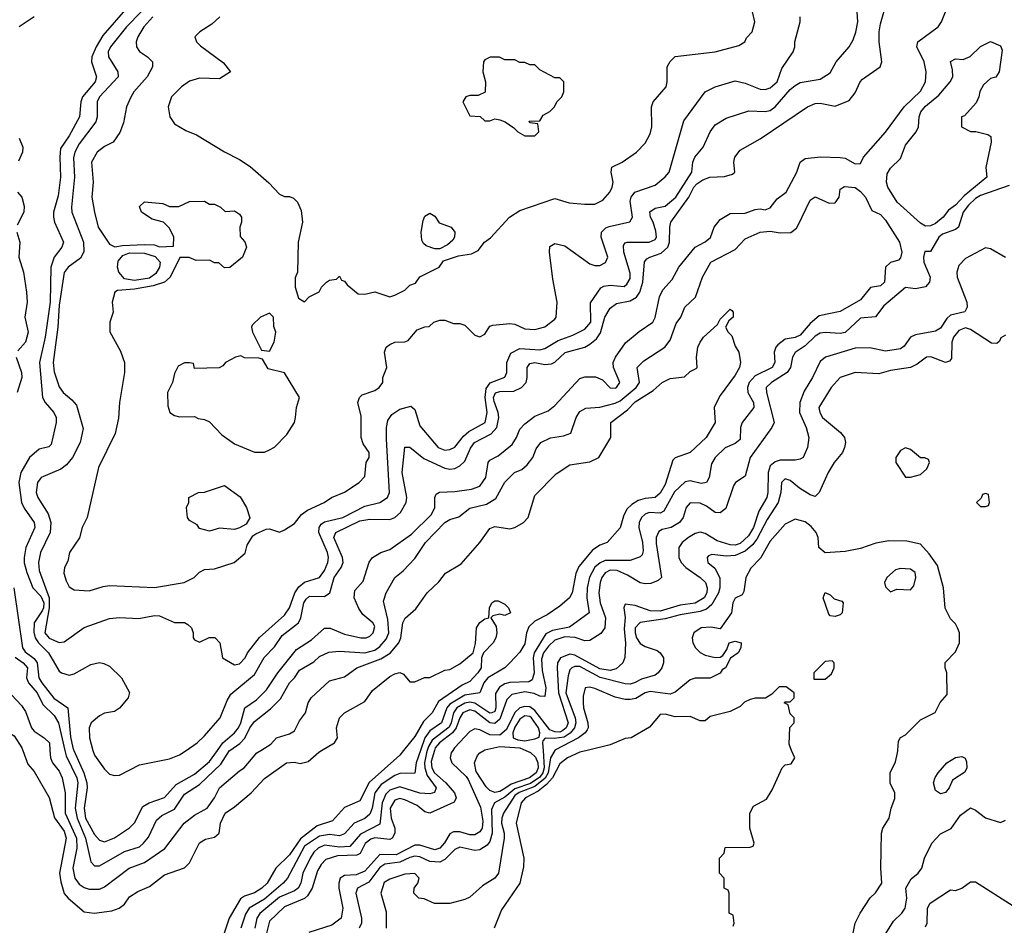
# Model space of a CAD drawing. Header units: inches. Extents: x 2348352 to 2479776, y 460422 to 613655.
# Tile 280 of 590: x 2385852 to 2389785, y 569302 to 572918. Entities that reach past the tile are written whole.
import ezdxf

# ---------------------------------------------------------------- set-up
doc = ezdxf.new("R2010")
doc.units = ezdxf.units.IN
doc.header["$MEASUREMENT"] = 0
doc.layers.add('C3586', color=7, linetype='Continuous')
doc.layers.add('C3587', color=7, linetype='Continuous')

msp = doc.modelspace()

# ---------------------------------------------------------------- linework, layer by layer
at = {"layer": 'C3586', "color": 4}
for points, elevation in [([(2385864.3, 570000), (2385884.5, 569944.5), (2385910, 569916), (2385970, 569811.3), (2385991.1, 569731.1), (2386030, 569677.1), (2386037.7, 569650), (2386011.4, 569510), (2386015.6, 569475.6), (2386029, 569429), (2386045.5, 569410), (2386110, 569355.5), (2386149.4, 569350.6), (2386220.2, 569359.8), (2386249.4, 569370.6), (2386270, 569386), (2386290, 569414.8), (2386323.9, 569436.1), (2386370, 569456.3), (2386430, 569503), (2386510, 569531), (2386529.5, 569550.5), (2386570, 569630.8), (2386594.2, 569645.8), (2386630, 569654), (2386649.2, 569670), (2386654, 569710), (2386672.3, 569750), (2386710, 569774.9), (2386776, 569830), (2386830, 569887.7), (2386918, 569950), (2386950, 569953), (2386971.9, 569948.1), (2387003.7, 569956.3), (2387046.6, 569993.4), (2387057.8, 570000)], 64), ([(2385972.4, 570000), (2385974.4, 569970), (2385983, 569950), (2386010, 569917.3), (2386022, 569890), (2386034, 569830), (2386034, 569750), (2386078.9, 569650), (2386080.2, 569610), (2386064.6, 569530), (2386072.2, 569490), (2386090, 569465.5), (2386110, 569452.7), (2386130, 569446), (2386170, 569446.4), (2386190, 569454.9), (2386289.2, 569530), (2386350, 569552.2), (2386431.3, 569608.7), (2386509.5, 569710), (2386550, 569742), (2386601.2, 569770), (2386629.4, 569810), (2386650, 569850.8), (2386730, 569919.1), (2386749, 569930), (2386799, 569990), (2386815.4, 570000)], 68), ([(2386032.7, 570000), (2386037.8, 569977.8), (2386080.2, 569890), (2386083.6, 569870), (2386073.8, 569770), (2386081, 569730), (2386114.2, 569650), (2386135.5, 569555.5), (2386150, 569538.8), (2386170, 569539.1), (2386270, 569595.8), (2386330, 569615.5), (2386346.6, 569630), (2386366.5, 569653.5), (2386398, 569722), (2386420.1, 569739.9), (2386470, 569766), (2386510, 569824.9), (2386570, 569864.4), (2386654.8, 569945.2), (2386690, 569999.5), (2386690.8, 570000)], 72), ([(2386068.7, 570000), (2386108.4, 569910), (2386120.6, 569870), (2386121.6, 569850), (2386109.3, 569770), (2386115, 569730), (2386150, 569664.4), (2386170, 569641.6), (2386190, 569634.4), (2386230, 569650.4), (2386290, 569690.5), (2386310, 569710.7), (2386344.1, 569775.9), (2386369.2, 569790), (2386430, 569812.2), (2386476.6, 569863.4), (2386550, 569905.5), (2386610, 569956.1), (2386641.5, 570000)], 76), ([(2386144.5, 570000), (2386150, 569980.5), (2386190, 569925.5), (2386210, 569905.5), (2386230, 569899.3), (2386250, 569901.6), (2386330, 569943), (2386450, 569966), (2386490, 569982), (2386516.6, 570000)], 84), ([(2387385, 570000), (2387370, 569981.2), (2387247.6, 569872.4), (2387210, 569798.4), (2387150, 569772), (2387101.2, 569718.8), (2387040.6, 569699.4), (2386973.2, 569646.9), (2386930, 569582.6), (2386874.4, 569530), (2386840.4, 569470), (2386819.3, 569450), (2386790, 569431.2), (2386750, 569417.7), (2386733.3, 569406.7), (2386688.4, 569330), (2386661.6, 569250)], 64), ([(2387452.8, 570000), (2387435.5, 569950), (2387430, 569909), (2387370, 569907.3), (2387350, 569900.4), (2387295.7, 569864.3), (2387270.2, 569830), (2387259.7, 569770), (2387250, 569745.6), (2387230, 569728.3), (2387188, 569710), (2387150, 569667.3), (2387130, 569658.9), (2387090, 569664.8), (2387050, 569657.4), (2386990, 569617.3), (2386921.3, 569490), (2386904.9, 569470), (2386830, 569406.4), (2386768.8, 569370), (2386754.1, 569345.9), (2386735.6, 569290)], 68), ([(2387479.6, 570000), (2387476.4, 569990), (2387468.7, 569950), (2387470.1, 569930), (2387480.1, 569900.1), (2387515.3, 569850), (2387508.3, 569831.7), (2387490, 569827.1), (2387450, 569829.8), (2387370, 569855.1), (2387330, 569841.7), (2387314.2, 569825.8), (2387299.3, 569790), (2387290, 569706), (2387213.9, 569666.1), (2387170, 569616), (2387130, 569613.5), (2387070, 569621.7), (2387044.4, 569610), (2387026.8, 569593.2), (2387011.7, 569570), (2386983.1, 569510), (2386974.3, 569470), (2386964.9, 569450), (2386950, 569439.1), (2386890, 569414), (2386811, 569349), (2386798.5, 569330), (2386791.4, 569290)], 72), ([(2387509, 570000), (2387496.1, 569956.1), (2387498.5, 569930), (2387508.4, 569910), (2387554, 569870), (2387588.8, 569830), (2387594.9, 569810), (2387587, 569793), (2387490, 569749.7), (2387470, 569754.5), (2387439.6, 569779.6), (2387390, 569803.1), (2387370, 569807.3), (2387350, 569801.1), (2387331.4, 569770), (2387335.5, 569730), (2387350.2, 569690), (2387350.1, 569669.9), (2387339.5, 569650), (2387330, 569644.6), (2387270, 569650.8), (2387254.2, 569645.8), (2387232.2, 569627.8), (2387211.3, 569588.7), (2387198.3, 569581.7), (2387120.9, 569579.1), (2387075.4, 569564.6), (2387055.9, 569544.1), (2387041.5, 569518.5), (2387019.6, 569450), (2387001.3, 569418.7), (2386990, 569408.2), (2386910, 569375.1), (2386850, 569318), (2386838, 569270)], 76), ([(2387582.2, 570000), (2387575.2, 569990), (2387571.7, 569970), (2387578.7, 569950), (2387636, 569896), (2387643.7, 569883.7), (2387692.9, 569772.9), (2387702.3, 569717.7), (2387699.1, 569690), (2387690, 569675.1), (2387670, 569662.6), (2387650, 569662.3), (2387610, 569674.8), (2387584.8, 569675.2), (2387570, 569667.3), (2387549.3, 569630.7), (2387530.4, 569610), (2387510, 569603.5), (2387450, 569621), (2387430, 569621.1), (2387356.4, 569583.6), (2387290, 569584.5), (2387230, 569517.3), (2387196.4, 569503.6), (2387150, 569500.4), (2387132.7, 569490), (2387126.5, 569470), (2387126.5, 569450), (2387142.4, 569370), (2387135.5, 569330), (2387098.5, 569301.5), (2387007.2, 569272.8)], 84), ([(2387942.4, 570000), (2387946.9, 569930), (2387941.8, 569910), (2387930, 569893), (2387892.1, 569867.9), (2387830, 569846.9), (2387790, 569813.5), (2387748, 569790), (2387736.3, 569763.7), (2387739.6, 569670), (2387730, 569636), (2387718.8, 569621.2), (2387690, 569603.5), (2387670, 569599.7), (2387610, 569613), (2387590, 569604.2), (2387550, 569564.7), (2387530, 569553.7), (2387490, 569556.4), (2387450, 569575.6), (2387430, 569577.2), (2387410, 569572.7), (2387370, 569554), (2387310, 569545.7), (2387290, 569532.6), (2387246.7, 569473.3), (2387200.7, 569450), (2387194, 569430), (2387217.6, 569330), (2387217.1, 569310), (2387208, 569290)], 88), ([(2387989.7, 570000), (2387972.1, 569970), (2387963.6, 569910), (2387951.4, 569888.6), (2387910, 569855.7), (2387847.5, 569832.5), (2387830, 569819.8), (2387784.6, 569750), (2387777.4, 569730), (2387776.9, 569710), (2387787.6, 569670), (2387787.6, 569650), (2387764, 569510), (2387750, 569489.3), (2387701.1, 569458.9), (2387650, 569414), (2387630, 569404), (2387570, 569388.7), (2387508.9, 569388.9), (2387467.3, 569407.3), (2387446, 569410), (2387426, 569430), (2387428, 569450), (2387442, 569470), (2387448, 569490), (2387430, 569508), (2387390, 569505.2), (2387330, 569486), (2387307.9, 569472.1), (2387294.8, 569430), (2387315.3, 569355.3), (2387316, 569290)], 92), ([(2387873.8, 570000), (2387892.2, 569992.2), (2387912.4, 569972.4), (2387921.4, 569950), (2387923, 569930), (2387915, 569910), (2387888.8, 569890), (2387815, 569865), (2387790, 569848.2), (2387770, 569836.2), (2387750, 569832.5), (2387730, 569839.8), (2387715, 569855), (2387675.6, 569915.6), (2387668.7, 569950), (2387680.3, 569979.7), (2387689.4, 569990.6), (2387706.4, 570000)], 84), ([(2388118.1, 570000), (2388090, 569993.3), (2388040.7, 569970), (2388010, 569946.6), (2387979.7, 569890), (2387956.2, 569863.8), (2387922.9, 569837.1), (2387873, 569810), (2387854.9, 569790), (2387835.3, 569710), (2387866.4, 569570), (2387864.7, 569535.3), (2387850.3, 569469.7), (2387776.7, 569363.3), (2387746.8, 569290)], 96), ([(2388702, 569298), (2388706, 569310), (2388702, 569342), (2388686, 569350), (2388686, 569430), (2388682, 569442), (2388666, 569450), (2388666, 569490), (2388648, 569510), (2388648, 569570), (2388666, 569590), (2388670, 569612), (2388770, 569614), (2388782, 569618), (2388786, 569630), (2388768.7, 569690), (2388768, 569750), (2388783.1, 569776.9), (2388834.6, 569805.4), (2388858, 569842), (2388898, 569930), (2388910, 569942), (2388934, 569946), (2388948, 569970), (2388935.6, 570000)], 96), ([(2389182, 569270), (2389189, 569310), (2389209.5, 569350.5), (2389249.4, 569410.6), (2389270, 569431.3), (2389296, 569470), (2389292, 569530), (2389295.1, 569670), (2389299.3, 569690), (2389325.2, 569730), (2389333.2, 569770), (2389348.4, 569808.4), (2389348, 569830), (2389329.1, 569869.1), (2389329, 569910), (2389350, 569954), (2389359, 569990), (2389359.9, 570000)], 92), ([(2389311.6, 569268.4), (2389342, 569318), (2389376, 569350), (2389389.5, 569370), (2389396.2, 569410), (2389392.3, 569450), (2389413.1, 569486.9), (2389441.2, 569510), (2389456, 569530), (2389466, 569570), (2389495.1, 569630), (2389530, 569666.8), (2389572.5, 569687.5), (2389610, 569741), (2389650, 569771), (2389670, 569762), (2389710, 569731.3), (2389770, 569712), (2389790, 569722)], 88), ([(2389470, 569294.8), (2389476.9, 569310), (2389478.4, 569370), (2389489.5, 569390), (2389570, 569442.8), (2389590, 569440.7), (2389615.3, 569450), (2389650, 569474.8), (2389670, 569474.8), (2389819.9, 569379.9)], 84)]:
    msp.add_lwpolyline(points, dxfattribs=dict(at, elevation=elevation))
at = {"layer": 'C3586', "color": 4, "elevation": 88}
msp.add_lwpolyline([(2389530, 569826.6), (2389510, 569839.3), (2389502, 569870), (2389508.5, 569891.5), (2389520.7, 569910), (2389555.6, 569950), (2389590, 569971.8), (2389616.1, 569976.1), (2389628.4, 569968.4), (2389634.4, 569954.4), (2389635.3, 569930), (2389627.4, 569912.6), (2389578.8, 569881.2), (2389564.4, 569850), (2389550, 569832)], close=True, dxfattribs=at)
at = {"layer": 'C3587', "color": 4}
for points, elevation in [([(2386283.8, 572970), (2386184, 572856), (2386156.9, 572810), (2386140.3, 572770), (2386138.7, 572750), (2386158, 572690), (2386152.7, 572670), (2386102.6, 572610), (2386095.6, 572590), (2386090.4, 572530), (2386050, 572454.5), (2386015.3, 572404.7), (2386011.8, 572370), (2386015.2, 572290), (2386005.3, 572214.7), (2385987, 572150), (2385986.7, 572130), (2385990.4, 572110), (2386026.4, 572030), (2386020.5, 572010), (2385988.9, 571970), (2385976.5, 571930), (2385973.5, 571790), (2385953, 571650), (2385931.4, 571550), (2385942.7, 571410), (2385954, 571390), (2385988.7, 571350), (2385997, 571330), (2385998, 571310), (2385978, 571222), (2385968.1, 571211.9), (2385930, 571203.6), (2385890.4, 571170), (2385856.5, 571110), (2385848.9, 571070), (2385859.6, 570990), (2385870, 570968), (2385910, 570910.7), (2385912, 570890), (2385876, 570810), (2385869.1, 570770), (2385870.3, 570749.7), (2385880.2, 570710), (2385904.7, 570650), (2385935.7, 570615.7), (2385948.1, 570590), (2385947.4, 570570), (2385941.9, 570558.1), (2385910.2, 570510), (2385907.7, 570472.3), (2385914, 570450), (2385927.1, 570430), (2385966.9, 570390), (2386010, 570316.3), (2386018.8, 570310), (2386050, 570300.5), (2386070, 570305.5), (2386136.6, 570343.4), (2386170, 570350.7), (2386187.7, 570347.7), (2386210, 570336), (2386258, 570290), (2386291.1, 570231.1), (2386284.7, 570210), (2386250, 570169), (2386230, 570156), (2386190, 570149.3), (2386170, 570138.4), (2386138, 570110), (2386128.9, 570090), (2386130.4, 570049.6), (2386144.5, 570000)], 84), ([(2386516.6, 570000), (2386560.9, 570030), (2386590, 570058), (2386652.6, 570130), (2386680.9, 570199.1), (2386695.9, 570224.1), (2386790, 570302.6), (2386829, 570371), (2386870, 570414), (2386900.7, 570459.3), (2386966, 570510), (2386975.3, 570530), (2386986.4, 570590), (2386995.8, 570604.2), (2387010, 570616), (2387070, 570614.4), (2387090.8, 570629.2), (2387108.7, 570690), (2387135.6, 570730), (2387143.5, 570750), (2387141.5, 570770), (2387107.3, 570850), (2387114.5, 570870), (2387210, 570916.5), (2387250, 570923.1), (2387330, 570922.6), (2387350, 570930.4), (2387373.3, 570950), (2387395.8, 570990), (2387397.7, 571010), (2387379.7, 571110), (2387390, 571211.3), (2387410, 571210.7), (2387466.2, 571166.2), (2387550, 571127.6), (2387570, 571123.6), (2387590, 571125.7), (2387610, 571136.4), (2387630, 571155.5), (2387652.2, 571207.8), (2387668.2, 571230), (2387735.8, 571264.2), (2387758.5, 571290), (2387765.6, 571330), (2387762.8, 571350), (2387746.9, 571393.1), (2387744.6, 571410), (2387752.3, 571427.7), (2387770, 571433.4), (2387825.3, 571434.7), (2387857, 571450), (2387875.1, 571470), (2387879.7, 571490), (2387879.6, 571530), (2387890, 571544.9), (2387910, 571548.7), (2387950, 571541.7), (2387976.6, 571543.4), (2387990, 571550.5), (2388030.9, 571589.1), (2388109.8, 571610.2), (2388130, 571622), (2388155.9, 571644.1), (2388171.6, 571668.4), (2388189.8, 571730.2), (2388210, 571766.4), (2388235.5, 571784.5), (2388290, 571795.2), (2388315.8, 571810), (2388329.8, 571830.2), (2388341.4, 571870), (2388348, 571952), (2388356.6, 571963.4), (2388369, 571970), (2388414.6, 571985.4), (2388440.4, 572010), (2388447.4, 572030), (2388448.4, 572090), (2388453.3, 572110), (2388524.8, 572210), (2388545.3, 572250), (2388556.9, 572263.1), (2388580.5, 572279.5), (2388609, 572289), (2388667.5, 572292.5), (2388698.9, 572301.1), (2388709, 572310), (2388705.2, 572350), (2388709.2, 572370), (2388730, 572398), (2388810, 572442.8), (2388999, 572570), (2389030, 572583.8), (2389050, 572584.9), (2389110, 572573.4), (2389164.8, 572595.2), (2389190, 572626), (2389209.4, 572670), (2389219.1, 572680.9), (2389289.3, 572730.7), (2389296, 572750), (2389285.1, 572830), (2389285.1, 572870), (2389290, 572902), (2389316, 572990)], 84), ([(2385850, 572891), (2385910, 572930.7)], 84), ([(2386336.5, 572950), (2386278, 572890), (2386214, 572810), (2386205.3, 572790), (2386206.4, 572770), (2386244, 572710), (2386244.9, 572690), (2386170.4, 572610), (2386161.3, 572590), (2386161.3, 572530), (2386155.8, 572510), (2386090, 572422.9), (2386071.6, 572390), (2386066.6, 572366.6), (2386070.3, 572290), (2386058.4, 572170), (2386060.4, 572150), (2386106.7, 572030), (2386108.5, 571991.5), (2386094.1, 571965.9), (2386044.9, 571930), (2386030, 571908.7), (2386010, 571778), (2386003.6, 571690), (2385984.9, 571550), (2385990, 571512), (2386010, 571452), (2386026, 571430), (2386060.7, 571400.7), (2386078.5, 571378.5), (2386106, 571286), (2386093.4, 571230), (2386063, 571170), (2386039.2, 571140.8), (2386016.7, 571123.3), (2385938, 571090), (2385922.8, 571070), (2385917.3, 571030), (2385924.9, 571010), (2385964.9, 570944.9), (2385975.8, 570910), (2385973.7, 570870), (2385934.9, 570790), (2385926.7, 570750), (2385930, 570718), (2385969, 570609), (2385969.6, 570570), (2385952.4, 570470), (2385970, 570448.5), (2386010, 570430.6), (2386030, 570434), (2386110, 570490.7), (2386210, 570526.8), (2386250, 570530.8), (2386327.1, 570527.1), (2386390, 570539.1), (2386410, 570537.3), (2386470, 570510.8), (2386510, 570510.8), (2386523.5, 570503.5), (2386538, 570490), (2386544.7, 570470), (2386544.7, 570450), (2386550, 570442), (2386570, 570432), (2386608.9, 570451.1), (2386630.9, 570450.9), (2386652, 570430), (2386662, 570370), (2386710, 570342), (2386730, 570346), (2386753.2, 570370), (2386762, 570390), (2386809.4, 570450.6), (2386910, 570540.7), (2386929.4, 570570), (2386950.9, 570629.1), (2386967.3, 570652.7), (2386990, 570672.4), (2387049.6, 570690.4), (2387070, 570718.8), (2387082.9, 570750), (2387085.6, 570770), (2387081.3, 570790), (2387046.3, 570870), (2387047.8, 570890), (2387056.6, 570903.4), (2387070, 570913.1), (2387142.7, 570930), (2387230, 570975.3), (2387290, 570990.5), (2387321.2, 571010), (2387329.4, 571030.6), (2387316.6, 571243.4), (2387317.6, 571290), (2387322.4, 571317.6), (2387338, 571342), (2387370, 571362.8), (2387414.8, 571374.8), (2387430, 571362), (2387450, 571296), (2387524, 571210), (2387550, 571199.3), (2387570, 571201.6), (2387590, 571210.6), (2387624.5, 571255.5), (2387645.6, 571274.4), (2387711.3, 571310), (2387719.8, 571350), (2387710.7, 571410), (2387714.8, 571445.2), (2387731.7, 571468.3), (2387789.5, 571490.5), (2387798, 571510), (2387798.4, 571550), (2387813.6, 571586.4), (2387850, 571604.9), (2387930, 571599.5), (2387950, 571604.9), (2388002.5, 571637.5), (2388061.4, 571658.5), (2388110, 571682.4), (2388132.8, 571710), (2388132.3, 571787.7), (2388172.7, 571847.3), (2388185.4, 571854.6), (2388210, 571858.4), (2388266.6, 571853.4), (2388277.7, 571862.3), (2388290, 571884.7), (2388290, 571906), (2388265.1, 571990), (2388263.8, 572016.2), (2388270, 572026.8), (2388278, 572030), (2388366, 572030), (2388390, 572040.7), (2388395.6, 572050), (2388393.6, 572073.6), (2388383, 572110), (2388371.8, 572130), (2388368.5, 572151.5), (2388390, 572165.5), (2388430, 572173.4), (2388472.6, 572210), (2388537, 572310), (2388540.9, 572350), (2388549.4, 572370), (2388582.7, 572410), (2388609.6, 572470.4), (2388630, 572498.8), (2388674.2, 572525.8), (2388765.1, 572554.9), (2388830, 572552.2), (2388850, 572556.4), (2388870, 572570.5), (2388930, 572639.1), (2388950, 572655.5), (2388970, 572668), (2389050, 572680.7), (2389090, 572706.8), (2389113.2, 572750), (2389165.2, 572810), (2389181.5, 572838.5), (2389191.7, 572868.3), (2389199.5, 572910), (2389197, 572950)], 88), ([(2386383.8, 572930), (2386348.2, 572890), (2386324, 572850), (2386317.3, 572830), (2386318.8, 572810), (2386330, 572791.3), (2386362, 572770), (2386382, 572750), (2386382, 572730), (2386361, 572690), (2386307.3, 572630), (2386294.2, 572605.8), (2386279.1, 572570), (2386266.4, 572506.4), (2386252.5, 572467.5), (2386224.7, 572430), (2386190, 572412.7), (2386161, 572390), (2386138.8, 572350), (2386144.9, 572270), (2386140.5, 572210), (2386150.7, 572149.3), (2386165.5, 572090), (2386210, 572022), (2386231.3, 572011.3), (2386263, 572017), (2386350, 572021.1), (2386390, 572019.1), (2386410, 572011), (2386466, 572014), (2386468, 572050), (2386450, 572086), (2386426, 572110), (2386381.6, 572121.6), (2386339, 572150), (2386330, 572172), (2386350, 572190.4), (2386424, 572184), (2386450, 572172), (2386470, 572172), (2386487.3, 572172.7), (2386530, 572192), (2386590, 572194), (2386610, 572182), (2386630, 572182), (2386654, 572170), (2386672, 572152), (2386710, 572154.8), (2386730, 572142), (2386738, 572130), (2386738, 572110), (2386731.3, 572090), (2386732.7, 572052.7), (2386751.6, 572031.6), (2386758, 572010), (2386742, 571970), (2386691.6, 571928.4), (2386670, 571928), (2386647.3, 571947.3), (2386630, 571948), (2386610, 571958), (2386556.4, 571956.4), (2386528.4, 571968.4), (2386491.6, 571968.4), (2386453, 571890), (2386430.2, 571869.8), (2386384.6, 571855.4), (2386310, 571842.6), (2386243, 571837), (2386231.3, 571830), (2386221, 571790), (2386224.7, 571750), (2386211.3, 571710), (2386211.6, 571671.6), (2386254.8, 571594.8), (2386270.9, 571549.1), (2386270.8, 571510), (2386250.8, 571390), (2386246.4, 571326.4), (2386233.7, 571266.3), (2386166, 571130), (2386122, 570930), (2386102, 570890), (2386090.9, 570849.1), (2386051.3, 570790), (2386043.5, 570756.5), (2386031, 570730), (2386027.5, 570707.5), (2386036.9, 570676.9), (2386050, 570654), (2386070, 570642), (2386130, 570638), (2386184.7, 570655.3), (2386210, 570658.8), (2386390, 570650.6), (2386509.1, 570670.9), (2386548.9, 570691.1), (2386570, 570712), (2386590, 570722), (2386630, 570724.7), (2386708, 570750), (2386752.5, 570787.5), (2386760.2, 570819.8), (2386783.1, 570856.9), (2386794.6, 570865.4), (2386836.4, 570883.6), (2386850, 570884.7), (2386890, 570872), (2386910, 570881), (2386950, 570906), (2386978, 570942), (2387000.9, 570959.1), (2387068, 570990), (2387098, 571010), (2387150, 571031), (2387208, 571070), (2387230, 571094), (2387235.3, 571150), (2387248, 571170), (2387248, 571190), (2387224, 571224), (2387215.3, 571250), (2387215.5, 571335.5), (2387202, 571390), (2387208.7, 571410), (2387220.2, 571419.8), (2387270, 571438), (2387288, 571450), (2387302, 571470), (2387302, 571490), (2387318, 571530), (2387309, 571590), (2387315.3, 571610), (2387330, 571621), (2387350, 571631), (2387390, 571631.3), (2387403.1, 571636.9), (2387440.2, 571679.8), (2387470, 571692), (2387487.3, 571692.7), (2387506, 571710), (2387530, 571718), (2387550, 571718), (2387585.4, 571705.4), (2387610, 571704.7), (2387630, 571698), (2387670, 571658), (2387690, 571652), (2387710, 571662), (2387730, 571694), (2387742, 571698), (2387810, 571704.9), (2387830, 571702), (2387870, 571684), (2387910, 571680.7), (2387950, 571691.3), (2387990, 571722), (2387995.3, 571730), (2387999, 571790), (2387982, 571882), (2387968.7, 571990), (2387970, 572012), (2387990, 572024.7), (2388030, 572015.5), (2388130, 571943.8), (2388150, 571936.3), (2388170, 571937.3), (2388191.9, 571948.1), (2388200.9, 571970), (2388174.5, 572050), (2388176, 572070), (2388193.3, 572086.7), (2388206.9, 572093.1), (2388289.4, 572110.6), (2388299.3, 572130), (2388290, 572194), (2388294, 572210), (2388309, 572230), (2388390, 572258), (2388430, 572290.8), (2388446, 572310), (2388505.4, 572514.6), (2388589.5, 572630.5), (2388630, 572650.8), (2388710, 572674), (2388750, 572664.9), (2388810, 572640.5), (2388830, 572639.3), (2388850, 572646.4), (2388878, 572670), (2388896.6, 572723.4), (2388942, 572790), (2388948.7, 572810), (2388949, 572830), (2388969, 572910), (2388969, 572930)], 92), ([(2386650.8, 572930), (2386619.9, 572900.1), (2386571.3, 572870), (2386551.3, 572850), (2386558, 572830), (2386573.7, 572813.7), (2386666.4, 572746.4), (2386694, 572710), (2386650, 572682), (2386570, 572685.2), (2386530, 572672.7), (2386498, 572650), (2386458, 572610), (2386444.7, 572570), (2386452, 572530), (2386470, 572502), (2386515.3, 572475.3), (2386558.5, 572458.5), (2386670, 572390.7), (2386730, 572360.7), (2386772.3, 572332.3), (2386847.5, 572267.5), (2386890, 572222), (2386910, 572212), (2386930, 572212), (2386945.4, 572205.4), (2386962, 572190), (2386976.9, 572156.9), (2386982, 572110), (2386964.7, 572030), (2386962, 571910), (2386952.7, 571887.3), (2386952, 571850), (2386966, 571806), (2386990, 571792), (2387008.7, 571811.3), (2387048.4, 571831.6), (2387058, 571850), (2387078, 571870), (2387090, 571878), (2387118, 571882), (2387130, 571894), (2387138, 571878), (2387150, 571874), (2387159.6, 571859.6), (2387203.6, 571823.6), (2387230, 571822), (2387270, 571831.3), (2387330, 571811.3), (2387350, 571818), (2387390, 571838), (2387410, 571858), (2387433.6, 571866.4), (2387450, 571892), (2387528, 571930), (2387544.7, 571955.3), (2387604.7, 571975.3), (2387657.2, 571982.8), (2387683.1, 571996.9), (2387708.7, 572030), (2387732.3, 572047.7), (2387808.7, 572130), (2387850, 572156), (2387990, 572204), (2388046.8, 572186.8), (2388110, 572182), (2388150, 572182), (2388182, 572198), (2388209.2, 572230), (2388218, 572250), (2388222, 572270), (2388214.5, 572310), (2388217.2, 572330), (2388259, 572350), (2388315.3, 572390), (2388350, 572424.7), (2388370, 572462), (2388377.2, 572490), (2388375.3, 572570), (2388382, 572590), (2388434, 572650), (2388439, 572670), (2388439, 572730), (2388450, 572751.3), (2388470, 572771), (2388630, 572790.7), (2388724.7, 572815.3), (2388748, 572830), (2388754.6, 572845.4), (2388778, 572870), (2388788.7, 572910), (2388779, 572950)], 96), ([(2386641.5, 570000), (2386663.1, 570030), (2386709.9, 570070.1), (2386725.6, 570090), (2386735.8, 570110), (2386751.6, 570170), (2386797.7, 570202.3), (2386837.5, 570242.5), (2386883.1, 570310), (2386957.5, 570402.5), (2387017.7, 570442.3), (2387070, 570488.2), (2387092.1, 570487.9), (2387150, 570464.4), (2387214, 570450), (2387235.3, 570450), (2387250, 570456.3), (2387263.7, 570470), (2387270, 570495.3), (2387262.7, 570510), (2387222.2, 570542.2), (2387206.4, 570566.4), (2387188.3, 570610), (2387190, 570638.8), (2387223.8, 570676.2), (2387248.1, 570751.9), (2387261.2, 570770), (2387294, 570790), (2387330, 570803.1), (2387416.5, 570863.5), (2387497.3, 570942.7), (2387509.8, 570970), (2387509.7, 571010.3), (2387516.2, 571023.8), (2387528.3, 571031.7), (2387590, 571033.8), (2387656.4, 571043.6), (2387690, 571054.9), (2387714, 571090), (2387723, 571150), (2387730, 571159.3), (2387763.1, 571176.9), (2387818.6, 571221.4), (2387836.9, 571250), (2387850, 571282.8), (2387870, 571304.9), (2387910, 571334.8), (2387963.2, 571356.8), (2387990, 571377.3), (2388090, 571485.5), (2388110, 571492.2), (2388151.7, 571491.7), (2388180.4, 571480.4), (2388210, 571448), (2388230, 571446.4), (2388236, 571450), (2388249.2, 571470), (2388223.7, 571530), (2388222.9, 571550), (2388232, 571570), (2388272.5, 571627.5), (2388326.7, 571673.3), (2388380.7, 571710), (2388390.9, 571729.1), (2388408.1, 571811.9), (2388420.6, 571839.4), (2388458.7, 571881.3), (2388484.7, 571930), (2388550, 572010.5), (2388590, 572030.7), (2388611.5, 572048.5), (2388626.6, 572090), (2388650, 572120.7), (2388690, 572144), (2388750, 572146), (2388790, 572160.5), (2388810, 572163), (2388830, 572159.1), (2388850, 572167.3), (2388877.4, 572202.6), (2388913.2, 572230), (2388956, 572310), (2388969.3, 572350), (2388990, 572364), (2389050.4, 572370.4), (2389130, 572368), (2389150, 572365.5), (2389190, 572342.8), (2389210, 572344.7), (2389222.7, 572370), (2389311, 572469), (2389385.1, 572570), (2389450, 572633), (2389469.7, 572670), (2389473.3, 572710), (2389465.6, 572750), (2389435.1, 572810), (2389439.3, 572830), (2389520.9, 572890), (2389534.5, 572910), (2389549.6, 572950)], 76), ([(2385850, 572444.7), (2385864, 572410), (2385862.8, 572390), (2385846.8, 572353.2)], 76), ([(2385842.8, 572230), (2385860.7, 572210), (2385870, 572174), (2385867.7, 572150), (2385842, 572098)], 76), ([(2386690.8, 570000), (2386731.8, 570028.2), (2386750.8, 570049.2), (2386771.5, 570090), (2386790, 570114.9), (2386853.9, 570166.1), (2386893.4, 570206.6), (2386929.5, 570270), (2386949.6, 570290.4), (2386970, 570321), (2387026.6, 570353.4), (2387050, 570374.8), (2387087.2, 570392.8), (2387130, 570395.8), (2387230, 570390.2), (2387270, 570400.2), (2387290, 570415.3), (2387315.6, 570444.4), (2387326, 570470), (2387323.1, 570523.1), (2387304.5, 570595.5), (2387316, 570630), (2387350, 570691), (2387383.2, 570716.8), (2387430, 570766), (2387473.2, 570830), (2387550, 570910.7), (2387570, 570922.8), (2387606.6, 570933.4), (2387650, 570967.3), (2387716.9, 570983.1), (2387753.3, 571006.7), (2387790, 571071), (2387828.7, 571110), (2387858, 571122), (2387879.1, 571140.9), (2387901.2, 571170), (2387915.5, 571204.5), (2387934, 571230), (2387972, 571248), (2388024.1, 571255.9), (2388052.9, 571267.1), (2388075.1, 571330), (2388090, 571353.4), (2388113.4, 571366.6), (2388170, 571370.3), (2388230, 571386.3), (2388250, 571396.9), (2388314.3, 571450), (2388328.3, 571470), (2388318, 571530), (2388344.6, 571555.4), (2388429.1, 571610.9), (2388450, 571638), (2388474.5, 571705.5), (2388493.2, 571730), (2388509.3, 571770), (2388551.6, 571810), (2388579.5, 571890), (2388613.2, 571950), (2388710, 572000.7), (2388750, 572042.8), (2388810, 572070.5), (2388850, 572073.4), (2388890, 572066.8), (2388932.1, 572067.9), (2388954.5, 572085.5), (2388962, 572098), (2389010, 572198), (2389030, 572211.3), (2389085.8, 572185.8), (2389110, 572187.7), (2389126, 572210), (2389130, 572242), (2389147.2, 572252.8), (2389190, 572248), (2389210, 572232.7), (2389230.4, 572210), (2389256.3, 572156.3), (2389290, 572140.5), (2389310, 572117.3), (2389366, 572030), (2389375.5, 571990), (2389370, 571968), (2389362, 571958), (2389330, 571949), (2389311, 571930), (2389306.8, 571870), (2389290, 571856), (2389250, 571849), (2389210, 571799), (2389130, 571752.7), (2389044.9, 571735.1), (2389010, 571704.5), (2388970, 571658.4), (2388950.2, 571649.8), (2388910, 571642.4), (2388880.5, 571619.5), (2388872.7, 571610), (2388866.4, 571590), (2388868, 571550), (2388857.3, 571530), (2388790, 571495.8), (2388766, 571470), (2388759.6, 571450), (2388761.1, 571430), (2388783, 571390), (2388784.9, 571370), (2388737.3, 571310), (2388730.7, 571290), (2388730, 571242), (2388710, 571225.2), (2388670, 571209), (2388630, 571169.3), (2388615.1, 571144.9), (2388605.5, 571090), (2388594.8, 571070), (2388574.2, 571065.8), (2388530, 571076.3), (2388510, 571073), (2388467.5, 571032.5), (2388424.6, 570955.4), (2388410, 570947.8), (2388366, 570950), (2388350, 570943.6), (2388336.4, 570930), (2388327, 570910), (2388325.3, 570890), (2388340.3, 570830), (2388342.5, 570797.5), (2388338.4, 570781.6), (2388330, 570773.2), (2388290, 570758.4), (2388190, 570758.3), (2388170.2, 570749.8), (2388150, 570731.6), (2388128.2, 570691.8), (2388119, 570650), (2388117.7, 570610), (2388127.3, 570550), (2388047.8, 570492.2), (2387980.4, 570479.6), (2387953.8, 570466.2), (2387907.1, 570390), (2387902.6, 570370), (2387907.2, 570310), (2387898.6, 570281.5), (2387886, 570274), (2387810, 570271.3), (2387790, 570266.3), (2387768, 570252), (2387753.1, 570226.9), (2387754.2, 570170), (2387750, 570156), (2387738, 570150), (2387730, 570148.6), (2387670, 570188.2), (2387650, 570192.2), (2387630, 570189.1), (2387598.6, 570170), (2387585.4, 570150), (2387575.9, 570110), (2387567.2, 570092.8), (2387499.6, 570040.4), (2387484.5, 570015.5), (2387479.6, 570000)], 72), ([(2389803.9, 572256.1), (2389690, 572216.8), (2389670, 572204.1), (2389642, 572178), (2389620.7, 572150), (2389602, 572090), (2389590, 572081), (2389537.7, 572062.3), (2389523.6, 572050), (2389490, 571993.2), (2389467.7, 571992.3), (2389462, 571970), (2389463.8, 571950), (2389488.5, 571890), (2389486.4, 571870), (2389470, 571851.8), (2389430, 571843.6), (2389390, 571849.4), (2389303.7, 571776.3), (2389270, 571731.8), (2389210, 571726.9), (2389150, 571668.8), (2389130, 571664.8), (2389070, 571669.8), (2389050, 571666.6), (2389030, 571655.1), (2388990, 571616.4), (2388950.2, 571589.8), (2388938.9, 571570), (2388931.1, 571530), (2388918, 571510), (2388854.9, 571470), (2388834.4, 571450), (2388834.9, 571430), (2388865.5, 571310), (2388856.3, 571290), (2388770.2, 571170), (2388750, 571096), (2388711, 571070), (2388702.8, 571057.2), (2388673.3, 570966.7), (2388650, 570949.5), (2388630, 570949.6), (2388595.4, 570975.4), (2388570, 570987.3), (2388530.7, 570989.3), (2388514.8, 570970), (2388502.4, 570930), (2388488.2, 570910), (2388454, 570890), (2388417.7, 570882.3), (2388405.1, 570874.9), (2388394.9, 570850), (2388394, 570826), (2388416.3, 570690), (2388402, 570678), (2388372.9, 570667.1), (2388350, 570664.7), (2388330, 570669.7), (2388280.4, 570700.4), (2388238.9, 570718.9), (2388210, 570719.8), (2388191, 570709), (2388177.3, 570690), (2388170.2, 570670), (2388165.5, 570630), (2388171.3, 570590), (2388192.2, 570530), (2388188.7, 570490), (2388173.6, 570466.4), (2388130, 570438.7), (2388110, 570438.3), (2388070.7, 570450.7), (2388030, 570453.8), (2387990, 570439.8), (2387964.2, 570415.8), (2387944.1, 570390), (2387935.8, 570364.2), (2387939.1, 570319.1), (2387953.2, 570250), (2387950, 570216), (2387930, 570217.3), (2387907.4, 570227.4), (2387870, 570233.7), (2387817.3, 570222.7), (2387797.2, 570202.8), (2387770, 570124.2), (2387750, 570107.9), (2387730, 570110.6), (2387670, 570156.2), (2387650, 570161.8), (2387622.4, 570150), (2387609.6, 570130.4), (2387595.1, 570090), (2387580.9, 570070), (2387529.1, 570030.9), (2387511.9, 570010), (2387509, 570000)], 76), ([(2385840.4, 572070), (2385852.4, 572030), (2385848.5, 571970), (2385866.4, 571910), (2385878.4, 571830), (2385881.6, 571790), (2385872.2, 571730), (2385885.2, 571670), (2385874.9, 571630), (2385844.3, 571595.7)], 76), ([(2389790, 571969.2), (2389730, 572002.7), (2389710, 572007), (2389630, 571964.2), (2389603.8, 571936.2), (2389595.8, 571910), (2389596.5, 571890), (2389634.9, 571790), (2389637.1, 571770), (2389627.9, 571752.1), (2389570, 571738), (2389555.3, 571724.7), (2389530, 571687), (2389510, 571674.5), (2389430, 571659.5), (2389411, 571650), (2389385.5, 571614.5), (2389370, 571603.7), (2389310, 571595.1), (2389248.2, 571608.2), (2389190, 571606.9), (2389071.3, 571570), (2389050, 571552.7), (2389019.1, 571490), (2388985.1, 571434.9), (2388967.7, 571390), (2388966.4, 571350), (2388993.4, 571290), (2389004, 571250), (2388998.8, 571210), (2388990, 571188), (2388981, 571170), (2388970, 571163.7), (2388950, 571159.5), (2388890, 571159.7), (2388870, 571152.8), (2388850, 571136.2), (2388841.3, 571110), (2388840.7, 571030), (2388836.1, 571010), (2388804.9, 570955.1), (2388783.5, 570890), (2388763.6, 570856.5), (2388730, 570826.2), (2388710, 570820.3), (2388690, 570821.2), (2388637.5, 570837.5), (2388590, 570865.7), (2388570, 570872), (2388550, 570866.9), (2388523.7, 570850), (2388498, 570830), (2388484.4, 570810), (2388484.7, 570770), (2388494.9, 570750), (2388512.4, 570730), (2388570.4, 570690), (2388591.7, 570670), (2388598.5, 570650), (2388596.9, 570630), (2388586, 570610), (2388550, 570588), (2388490, 570580.3), (2388410, 570556.5), (2388370, 570557.4), (2388310, 570578.3), (2388270, 570584), (2388265.3, 570570), (2388270.3, 570530.3), (2388265.9, 570485.9), (2388271.5, 570428.5), (2388268.8, 570371.2), (2388261.6, 570350), (2388234.3, 570325.7), (2388210, 570318.9), (2388170, 570326.1), (2388070, 570380.7), (2388050, 570384.1), (2388012.4, 570370), (2388000.8, 570350), (2387999.1, 570330), (2388004.7, 570230), (2388042.2, 570110), (2388035.2, 570090), (2388020.9, 570079.1), (2388010, 570073.4), (2387990, 570073.9), (2387970, 570082.6), (2387910, 570158.8), (2387890, 570173.7), (2387870, 570176), (2387850, 570169.8), (2387830, 570151.9), (2387796.4, 570083.6), (2387770, 570060.3), (2387730, 570062.9), (2387690, 570082.4), (2387670, 570086), (2387650, 570075.3), (2387589.1, 570010), (2387582.2, 570000)], 84), ([(2386815.4, 570000), (2386855.5, 570024.5), (2386878, 570050), (2386930, 570066), (2386950, 570078), (2386970, 570118), (2386994, 570150), (2387003.7, 570190), (2387016, 570210), (2387090, 570277.3), (2387150, 570294), (2387199, 570330), (2387294.2, 570365.8), (2387331.8, 570388.2), (2387366.6, 570430), (2387374.7, 570450), (2387382, 570510), (2387391.7, 570528.3), (2387434.8, 570565.2), (2387479, 570630), (2387526.3, 570673.7), (2387552.5, 570707.5), (2387614.8, 570745.2), (2387690, 570831), (2387730, 570886.8), (2387750, 570894.9), (2387810, 570885.5), (2387830, 570890.6), (2387864, 570910), (2387882.7, 570930), (2387910, 571018), (2387995.5, 571104.5), (2388050, 571141), (2388130, 571152.4), (2388166, 571170), (2388212.7, 571250), (2388213.2, 571310), (2388280.1, 571359.9), (2388310, 571392.2), (2388382, 571438), (2388418, 571470), (2388450, 571486), (2388507.3, 571492.7), (2388530, 571514), (2388554.6, 571525.4), (2388558, 571530), (2388555.3, 571570), (2388561.2, 571610), (2388569.5, 571630.5), (2388584, 571650), (2388639.3, 571700.7), (2388650, 571722), (2388690, 571762), (2388696.9, 571756.9), (2388702, 571750), (2388702, 571730), (2388684.7, 571715.3), (2388672, 571690), (2388682, 571670), (2388696, 571656), (2388710, 571614), (2388724.7, 571590), (2388730.8, 571550), (2388726.8, 571530), (2388710, 571499), (2388650, 571418), (2388633.7, 571386.3), (2388626, 571370), (2388630.5, 571309.5), (2388594, 571250), (2388530.6, 571189.4), (2388470.9, 571169.1), (2388461.4, 571158.6), (2388430, 571062), (2388410, 571027), (2388390, 571009.6), (2388350, 571006), (2388322.3, 570997.7), (2388297.3, 570982.7), (2388276.7, 570963.3), (2388263.8, 570936.2), (2388250, 570889.2), (2388198.8, 570830), (2388170, 570819.5), (2388140.2, 570799.8), (2388085.2, 570734.8), (2388073.1, 570706.9), (2388058.4, 570630), (2388048, 570610), (2388010, 570576.2), (2387958.6, 570541.5), (2387910, 570516.3), (2387885.8, 570494.2), (2387876.4, 570470), (2387870, 570425.2), (2387850, 570392.7), (2387810.3, 570349.7), (2387790.2, 570329.8), (2387722, 570290), (2387706.5, 570270), (2387690.2, 570229.8), (2387630, 570220.7), (2387570, 570184.8), (2387558.2, 570170), (2387536.9, 570110), (2387490, 570077.7), (2387470.1, 570049.9), (2387452.8, 570000)], 68), ([(2389790, 571658), (2389771.6, 571648.4), (2389765.4, 571634.6), (2389754.8, 571625.2), (2389734, 571626), (2389650, 571681.6), (2389630, 571687.3), (2389603.4, 571676.6), (2389582.4, 571650), (2389575.5, 571630), (2389574.4, 571565.6), (2389566, 571554), (2389550, 571548.7), (2389492, 571572), (2389474, 571570), (2389437.4, 571542.6), (2389410, 571529.6), (2389330, 571516.9), (2389284.5, 571504.5), (2389190, 571509.2), (2389130, 571489.2), (2389093.4, 571450), (2389043.8, 571370), (2389048, 571350), (2389059.1, 571330), (2389131, 571270), (2389146.8, 571250), (2389150.8, 571230), (2389147.3, 571210), (2389138.8, 571190), (2389104.9, 571150), (2389082, 571110), (2389046, 571030), (2389030, 571014), (2389010, 571021.2), (2388967.6, 571047.6), (2388930, 571078), (2388910, 571085.2), (2388894.8, 571070), (2388893, 571030), (2388881.1, 570990), (2388838.2, 570921.8), (2388796.8, 570843.2), (2388779.3, 570820.7), (2388750, 570796), (2388710, 570778.3), (2388675.6, 570775.6), (2388616.9, 570783.1), (2388602.8, 570777.2), (2388598, 570770), (2388601, 570750), (2388628.4, 570728.4), (2388648.7, 570688.7), (2388648.9, 570650), (2388643.2, 570630), (2388616.6, 570583.4), (2388595.2, 570564.8), (2388570, 570554.2), (2388490, 570541.5), (2388430, 570525.1), (2388330, 570511.5), (2388310.5, 570490), (2388310.4, 570470), (2388316.4, 570450), (2388330, 570427.3), (2388350, 570415.5), (2388398.9, 570398.9), (2388410.6, 570390), (2388423.8, 570370), (2388423.8, 570350), (2388417.1, 570330), (2388403, 570310), (2388390, 570300.5), (2388335.3, 570284.7), (2388310, 570271.6), (2388290, 570265.1), (2388270, 570265.6), (2388171.3, 570291.3), (2388090, 570334.5), (2388070, 570335.8), (2388057.3, 570330), (2388050, 570321.2), (2388042.7, 570297.3), (2388033.8, 570230), (2388070.2, 570130), (2388072.9, 570110), (2388068.5, 570090), (2388051.2, 570068.8), (2388027, 570053), (2387987, 570047), (2387950.5, 570049.5), (2387941.1, 570038.9), (2387940.5, 570030), (2387942.4, 570000)], 88), ([(2385838, 571570), (2385858.6, 571510), (2385860.2, 571490), (2385841.7, 571430)], 76), ([(2389359.9, 570000), (2389363.1, 570036.9), (2389370, 570052), (2389390, 570062), (2389450, 570122), (2389508.4, 570151.6), (2389528.4, 570191.6), (2389556.4, 570223.6), (2389555.3, 570310), (2389549, 570330), (2389548.9, 570351.1), (2389590, 570394), (2389606, 570430), (2389606, 570470), (2389598, 570490), (2389590, 570506), (2389570, 570526), (2389548.4, 570568.4), (2389542, 570650), (2389518, 570738), (2389485.6, 570785.6), (2389450, 570824), (2389395.5, 570835.5), (2389323.4, 570836.6), (2389272.3, 570827.7), (2389210, 570806), (2389150, 570795.1), (2389070, 570789.3), (2389044, 570810), (2389041.2, 570850), (2389033.2, 570870), (2389013.8, 570893.8), (2388990, 570913.2), (2388950, 570924), (2388910, 570904), (2388850, 570836), (2388811.8, 570768.2), (2388772.3, 570727.7), (2388753, 570690), (2388744.7, 570635.3), (2388738, 570622), (2388710, 570608), (2388701, 570590), (2388694.8, 570550), (2388650, 570486), (2388612.7, 570492.7), (2388574, 570490), (2388544.7, 570470), (2388538, 570450), (2388541, 570430), (2388551.3, 570410), (2388570, 570391.3), (2388590, 570381), (2388630, 570371.3), (2388650, 570372), (2388660.4, 570379.6), (2388676.4, 570403.6), (2388686, 570430), (2388710, 570436), (2388734, 570430), (2388732, 570410), (2388722, 570390), (2388691.6, 570368.4), (2388672, 570330), (2388658, 570322), (2388650, 570308.7), (2388610, 570288), (2388550, 570288.7), (2388530, 570282), (2388470, 570232.7), (2388450, 570224.5), (2388370, 570235.6), (2388350, 570229.5), (2388312.9, 570207.1), (2388290, 570203), (2388270, 570203), (2388230, 570212.6), (2388150, 570247.6), (2388128, 570252), (2388110.7, 570249.3), (2388103.1, 570216.9), (2388102.4, 570190), (2388103.7, 570170), (2388121.3, 570110), (2388122.4, 570090), (2388118.3, 570081.7), (2388110.5, 570070), (2388084.4, 570050), (2387990, 570000.5), (2387989.7, 570000)], 92), ([(2385828.3, 570650), (2385863.2, 570410), (2385874, 570394), (2385910, 570366.7), (2385921.8, 570350), (2385928.1, 570290), (2385939.6, 570270), (2385988.7, 570208.7), (2386043.8, 570170), (2386054.5, 570054.5), (2386064.3, 570010), (2386068.7, 570000)], 76), ([(2387057.8, 570000), (2387109, 570030), (2387121.2, 570050), (2387118, 570090), (2387130, 570130.8), (2387150, 570150.7), (2387230, 570196), (2387261.2, 570238.8), (2387330, 570294.8), (2387350, 570306), (2387371, 570311), (2387384.7, 570304.7), (2387410, 570274), (2387430, 570274), (2387468.4, 570291.6), (2387490, 570291.3), (2387550, 570321), (2387570, 570322.8), (2387610, 570346), (2387664, 570390), (2387672.7, 570427.3), (2387676, 570490), (2387690, 570511), (2387710, 570526), (2387726, 570530), (2387728, 570570), (2387738, 570590), (2387750, 570598), (2387763.1, 570596.9), (2387790, 570584.7), (2387804.7, 570570), (2387812, 570550), (2387790, 570539), (2387770, 570544), (2387742, 570538), (2387734, 570530), (2387755.5, 570495.5), (2387758.4, 570470), (2387754, 570450), (2387743, 570430), (2387704.7, 570390), (2387697.3, 570370), (2387694.9, 570330), (2387682, 570310), (2387650, 570275.6), (2387619.9, 570260.1), (2387524.8, 570195.2), (2387499.5, 570150), (2387464.8, 570115.2), (2387430, 570056.2), (2387385, 570000)], 64), ([(2385833.1, 570373.1), (2385865.5, 570350), (2385882.4, 570330), (2385879.5, 570290), (2385886.4, 570270), (2385921.1, 570230), (2385943.6, 570183.6), (2385990, 570139.3), (2386007.2, 570110), (2386032.7, 570000)], 72), ([(2388935.6, 570000), (2388925.2, 570025.2), (2388928.9, 570091.1), (2388946, 570110), (2388946, 570130), (2388930, 570146), (2388922, 570182), (2388906, 570190), (2388910, 570194), (2388930, 570194), (2388946, 570210), (2388946, 570230), (2388913.6, 570253.6), (2388886, 570254), (2388856, 570224), (2388830.7, 570209.3), (2388790, 570209), (2388770, 570204), (2388747.5, 570192.5), (2388730, 570175.3), (2388690, 570155.3), (2388610, 570135.3), (2388590, 570118), (2388570, 570118), (2388530, 570136), (2388470, 570134), (2388430, 570145.2), (2388410, 570144), (2388367.1, 570092.9), (2388294, 570050), (2388270, 570048), (2388210, 570022), (2388118.1, 570000)], 96), ([(2385820.3, 570220.3), (2385859.5, 570179.5), (2385875.2, 570155.2), (2385899.3, 570090), (2385910, 570076.3), (2385950, 570050.7), (2385970.4, 570030), (2385972.4, 570000)], 68), ([(2385760.6, 570000), (2385739, 570030), (2385729, 570050), (2385736.4, 570063.6), (2385770, 570078), (2385790, 570071), (2385810, 570070.8), (2385830, 570058), (2385860.7, 570010), (2385864.3, 570000)], 64), ([(2387706.4, 570000), (2387710, 570002), (2387770, 570015.2), (2387850.1, 570010.1), (2387873.8, 570000)], 84)]:
    msp.add_lwpolyline(points, dxfattribs=dict(at, elevation=elevation))
for points, elevation in [([(2389470, 572094.5), (2389450, 572105.6), (2389357.6, 572190), (2389320.5, 572250), (2389314, 572270), (2389317, 572303), (2389330, 572326), (2389370, 572364.7), (2389390, 572418), (2389433.2, 572470), (2389442.7, 572490), (2389445.6, 572530), (2389452.3, 572550), (2389470, 572572.7), (2389523.3, 572616.7), (2389569.2, 572670), (2389579, 572690), (2389578, 572718), (2389570, 572752), (2389590, 572762), (2389620.4, 572759.6), (2389648.9, 572771.1), (2389690, 572812), (2389730, 572832), (2389770, 572814), (2389776.9, 572796.9), (2389764.7, 572710), (2389750.8, 572689.2), (2389730, 572684), (2389701.4, 572658.6), (2389687.7, 572632.3), (2389684, 572610), (2389673, 572587), (2389626, 572534), (2389614, 572530), (2389614, 572490), (2389650, 572472), (2389671.6, 572471.6), (2389719.6, 572459.6), (2389731.6, 572451.6), (2389732, 572430), (2389711.6, 572328.4), (2389716, 572290), (2389624.5, 572215.5), (2389590, 572178), (2389562.5, 572157.5), (2389541, 572130), (2389510, 572105.1), (2389490, 572095.1)], 72), ([(2387768.4, 572768.4), (2387731.6, 572768.4), (2387710, 572758), (2387704.7, 572750), (2387702, 572710), (2387712, 572670), (2387711.6, 572628.4), (2387683.6, 572616.4), (2387650, 572615.3), (2387634, 572610), (2387622, 572590), (2387650, 572534), (2387691.6, 572531.6), (2387710, 572514), (2387730, 572514), (2387750, 572522), (2387770, 572518), (2387790.9, 572510.9), (2387826.4, 572486.4), (2387842, 572470), (2387870, 572454), (2387910, 572454), (2387926, 572470), (2387922, 572502), (2387890, 572506), (2387887.3, 572512.7), (2387930, 572514), (2387943.1, 572536.9), (2387970, 572552), (2387988, 572570), (2387998, 572590), (2388018, 572610), (2388026, 572630), (2388026, 572670), (2388010, 572686), (2387990, 572686), (2387930, 572718), (2387910, 572738), (2387890, 572738), (2387870, 572748), (2387850, 572748), (2387830, 572758), (2387790, 572758)], 104), ([(2387510, 572003.6), (2387475.3, 572015.3), (2387464.4, 572024.4), (2387458, 572038), (2387455.1, 572070), (2387463.2, 572116.8), (2387470, 572134), (2387490, 572145.3), (2387510, 572134.4), (2387527.5, 572107.5), (2387575.5, 572090), (2387590.4, 572070), (2387588.7, 572050), (2387581.7, 572038.3), (2387561.1, 572018.9), (2387530, 572003.7)], 96), ([(2386310, 571876.8), (2386270, 571883.5), (2386247.2, 571910), (2386242.2, 571930), (2386245.5, 571954.5), (2386263.7, 571976.3), (2386290, 571986.7), (2386350, 571986.3), (2386393.1, 571973.1), (2386412.6, 571950), (2386410.2, 571930), (2386395.7, 571904.3), (2386370, 571886.5)], 88), ([(2386850, 571746), (2386814, 571730), (2386781, 571699), (2386778, 571690), (2386782, 571670), (2386818, 571598), (2386850, 571594), (2386868, 571630), (2386875.3, 571670), (2386867.3, 571692.7), (2386866, 571730)], 96), ([(2386735.3, 571575.3), (2386714, 571570), (2386674, 571550), (2386663.6, 571536.4), (2386648.4, 571528.4), (2386550, 571526), (2386546, 571546), (2386530, 571548), (2386510, 571548), (2386485.4, 571534.6), (2386470, 571506), (2386462, 571470), (2386442, 571430), (2386443.6, 571376.4), (2386452, 571350), (2386470, 571338), (2386490, 571332), (2386550, 571334), (2386565.4, 571325.4), (2386590, 571322), (2386610, 571312), (2386659.8, 571259.8), (2386710, 571224.7), (2386790, 571191), (2386830, 571191.3), (2386850, 571201), (2386870, 571211.3), (2386918.6, 571261.4), (2386949, 571310), (2386954, 571330), (2386957.2, 571370), (2386969, 571410), (2386910, 571508), (2386844.7, 571524.7), (2386822, 571562), (2386807.3, 571567.3), (2386750, 571568)], 96), ([(2389390, 571208), (2389370, 571198), (2389351.3, 571170), (2389351.3, 571150), (2389390, 571092), (2389410, 571091.3), (2389450, 571102), (2389475.3, 571124.7), (2389486, 571150), (2389482, 571162), (2389468, 571168), (2389450, 571168.7), (2389410, 571202)], 92), ([(2386710, 570882), (2386650, 570888), (2386610, 570875.3), (2386570, 570886), (2386560.4, 570900.4), (2386530, 570918), (2386522, 570930), (2386518, 570970), (2386528, 570990), (2386528, 571010), (2386566, 571030), (2386590, 571031.3), (2386670, 571058), (2386733.2, 571013.2), (2386758, 570970), (2386771.6, 570928.4), (2386756, 570904), (2386730, 570888.7)], 92), ([(2389710, 571026), (2389698, 571022), (2389692.7, 571007.3), (2389674, 570990), (2389690, 570974), (2389710, 570974), (2389722, 570978), (2389726, 570990), (2389722, 571022)], 92), ([(2389370, 570726), (2389350, 570721.2), (2389316, 570690), (2389306, 570670), (2389310, 570654), (2389330, 570634), (2389356.4, 570643.6), (2389410, 570642), (2389423.1, 570656.9), (2389432.3, 570690), (2389428.7, 570710), (2389410, 570724)], 96), ([(2389110, 570535.3), (2389090, 570538), (2389084.7, 570544.7), (2389062, 570610), (2389069, 570631), (2389090, 570622), (2389106, 570606), (2389136, 570596), (2389142, 570590), (2389138, 570550), (2389130, 570542)], 92), ([(2389098, 570358), (2389070, 570355.3), (2389024.7, 570310), (2389024.7, 570284.7), (2389070, 570284.7), (2389094.6, 570305.4), (2389106, 570330), (2389106, 570350)], 96), ([(2387870, 570138), (2387850, 570125.1), (2387830, 570093), (2387821.6, 570070), (2387823.7, 570050), (2387842.4, 570042.4), (2387870, 570038.9), (2387910, 570046), (2387926.8, 570053.2), (2387929.6, 570070), (2387923.9, 570090), (2387896, 570130), (2387890, 570135.1)], 88)]:
    msp.add_lwpolyline(points, close=True, dxfattribs=dict(at, elevation=elevation))

doc.saveas('drawing.dxf')
